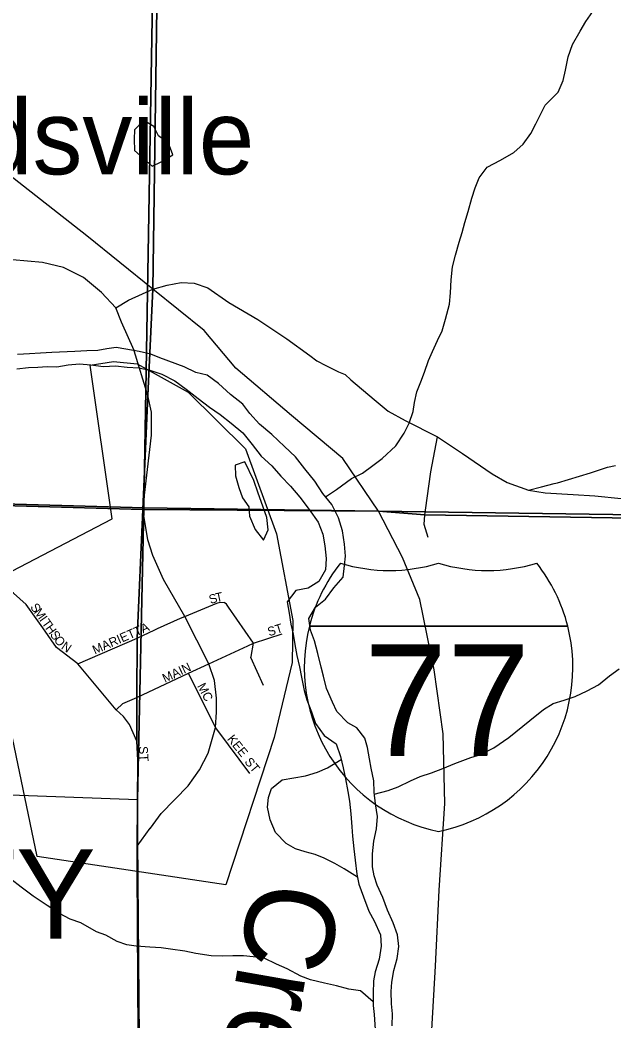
# Model space of a CAD drawing. Extents: x 2043100 to 2470832, y 443715 to 810583.
# Drawn here: x 2256911 to 2260227, y 603498 to 609094 of the extents above; entities that cross this region are included whole.
import ezdxf

# ---------------------------------------------------------------- set-up
doc = ezdxf.new("R2010")
doc.units = 0
for name, color, linetype in [('GM_X_City_Street', 7, 'Continuous'), ('GM_X_City_Street_Text', 7, 'Continuous'), ('GM_X_Corporation', 7, 'Continuous'), ('GM_X_Corporation_Text', 7, 'Continuous'), ('GM_X_County_Road', 7, 'Continuous'), ('GM_X_Interstate_Location', 7, 'Continuous'), ('GM_X_Interstate_Route', 7, 'Continuous'), ('GM_X_Interstate_Shield', 7, 'Continuous'), ('GM_X_Major_River', 7, 'Continuous'), ('GM_X_Major_River_Text', 7, 'Continuous'), ('GM_X_Minor_Lake', 7, 'Continuous'), ('GM_X_Minor_River', 7, 'Continuous'), ('GM_X_Section', 7, 'Continuous'), ('GM_X_State_Route', 7, 'Continuous'), ('GM_X_Township', 7, 'Continuous'), ('GM_X_Township_Road', 7, 'Continuous'), ('GM_X_Unincorporated_Text', 7, 'Continuous')]:
    doc.layers.add(name, color=color, linetype=linetype)

msp = doc.modelspace()

# ---------------------------------------------------------------- linework, layer by layer
at = {"layer": 'GM_X_City_Street'}
for points in [[(2257564.9, 604475.8), (2257568.4, 604957), (2257562.2, 605061.7), (2257521.1, 605154.9), (2257489.2, 605199.6), (2257447, 605238.5), (2257232.7, 605495.2), (2257113.4, 605585.9), (2257038.7, 605696.3), (2256945.6, 605826.2), (2256874.1, 605890.6), (2256771.9, 605965)], [(2257807.1, 605749.5), (2257831, 605760.2), (2258008.9, 605834.3), (2258028.7, 605839.1), (2258051.1, 605837.3)], [(2258201.4, 605536.5), (2258214.9, 605609.5), (2258075.5, 605812.1), (2258063.3, 605828.9), (2258051.1, 605837.3)], [(2257664, 605684.9), (2257679, 605691.9), (2257807.1, 605749.5)], [(2257232.7, 605495.2), (2257565.4, 605638.9), (2257664, 605684.9)], [(2258182.3, 605594.5), (2258214.9, 605609.5), (2258375.3, 605662.9)], [(2257447, 605238.5), (2257484.7, 605273.8), (2257563.6, 605306.8), (2257852.2, 605442.2), (2257964.1, 605494.1), (2258182.3, 605594.5)], [(2258270.3, 605373.8), (2258200.2, 605529.8), (2258201.4, 605536.5)], [(2258015.5, 605121.9), (2258002.4, 605139.6), (2257852.2, 605442.2)], [(2258194.2, 604881), (2258015.5, 605121.9)]]:
    msp.add_lwpolyline(points, dxfattribs=at)
at = {"layer": 'GM_X_Corporation'}
msp.add_lwpolyline([(2257301.8, 607165), (2257433.2, 607184.9), (2257564.2, 607172.1), (2257849.7, 607012.8), (2258169.6, 606695.9), (2258342.8, 606220.8), (2258433.8, 605737.6), (2258429.9, 605502.8), (2258330.3, 605083.1), (2258060.4, 604260), (2257007.1, 604418.1), (2256691.4, 605923.2), (2257425.1, 606304.7)], close=True, dxfattribs=at)
at = {"layer": 'GM_X_County_Road'}
for points in [[(2257445.3, 607484.8), (2257516.4, 607527.1), (2257653.2, 607589.5)], [(2257653.2, 607589.5), (2257732.4, 607611.6), (2257810.2, 607626.4), (2257882.7, 607622.6), (2257958.9, 607596.6), (2258076.7, 607515.3), (2258238.4, 607420), (2258400.4, 607310.8), (2258528.5, 607218.5), (2258568.6, 607189.6), (2258619.1, 607162.5), (2258689.7, 607127.7), (2258726, 607112.3), (2258758.5, 607082.9), (2258888.5, 606972.2), (2258966.2, 606906.6), (2259061.2, 606854.8), (2259242.5, 606763.3), (2259382.4, 606670), (2259548.1, 606557.8), (2259631, 606509.4), (2259750.6, 606465.9), (2259843.4, 606450.7), (2259998.9, 606442.1), (2260121.5, 606433.5), (2260267.5, 606419.4)]]:
    msp.add_lwpolyline(points, dxfattribs=at)
at = {"layer": 'GM_X_Interstate_Route'}
msp.add_lwpolyline([(2259770.8, 601088.8), (2259641.3, 601435.9), (2259503.5, 601805.7), (2259377.8, 602171.6), (2259279.7, 602589.9), (2259219.7, 603030.6), (2259205, 603351.3), (2259231.4, 603804.8), (2259251.9, 604230.1), (2259282.1, 604713.7), (2259272.8, 605102.6), (2259223.5, 605461.2), (2259144.1, 605855), (2259047.4, 606089.8), (2258912.7, 606347.4), (2258714.1, 606642.4), (2258427.4, 606882.3), (2258115.4, 607148.3), (2257938.4, 607358.7), (2257653.2, 607589.5), (2257284.2, 607886.6), (2256834.5, 608239.7), (2256820.8, 608248.8)], dxfattribs=at)
at = {"layer": 'GM_X_Interstate_Shield'}
for p, q in [((2258526.6, 605706.1), (2259969.4, 605706.1)), ((2259969.4, 605706.1), (2258526.6, 605706.1)), ((2259969.4, 605706.1), (2258526.6, 605706.1))]:
    msp.add_line(p, q, dxfattribs=at)
for centre, start, end in [((2259435.5, 605476.2), 141.669, 165.8066), ((2258974.1, 606954.3), 253.0091, 286.9909), ((2259522, 606954.3), 253.0091, 286.9909), ((2259060.5, 605476.2), 14.1934, 38.331), ((2259435.5, 605476.2), 165.8066, 258.463), ((2259060.5, 605476.2), 281.537, 14.1934)]:
    msp.add_arc(centre, 937.5, start, end, dxfattribs=at)
at = {"layer": 'GM_X_Major_River'}
for points in [[(2258989, 603470.8), (2258990.2, 603538.9), (2258985.5, 603594.9), (2258982.8, 603663), (2258986.2, 603715.1), (2258997.4, 603781.3), (2259016.7, 603847.7), (2259026, 603913.9), (2259019.2, 603979.9), (2258994.3, 604047.7), (2258963.5, 604117.4), (2258936.6, 604189.2), (2258905.7, 604256.9), (2258889.1, 604308.8), (2258878.4, 604360.7), (2258879.6, 604432.9), (2258886.8, 604503), (2258902, 604573.3), (2258907.3, 604641.5), (2258896.4, 604711.4), (2258887.7, 604777.4), (2258886.9, 604841.5), (2258872.1, 604911.4), (2258861.4, 604963.4), (2258850.7, 605027.3), (2258836, 605079.2), (2258791.3, 605136.8), (2258740.8, 605164.2), (2258680, 605227.6), (2258655.3, 605281.4), (2258622.3, 605357.1), (2258605.5, 605425), (2258592.9, 605476.9), (2258574, 605552.8), (2258555.1, 605622.7), (2258532.4, 605682.5), (2258523.6, 605748.5), (2258560.9, 605811), (2258616.6, 605855.7), (2258663.9, 605920.4), (2258715.4, 605979.1), (2258722.6, 606045.2), (2258728, 606097.4), (2258723.3, 606163.4), (2258712.4, 606237.4), (2258689.5, 606311.2), (2258652.5, 606384.9), (2258601.7, 606446.4), (2258556.8, 606516), (2258501.9, 606585.4), (2258449, 606652.9), (2258388.1, 606710.3), (2258317.2, 606777.5), (2258248.4, 606834.8), (2258193.6, 606894.2), (2258154.9, 606945.9), (2258086.1, 607001.1), (2258019.2, 607062.4), (2257956.5, 607107.8), (2257892.2, 607123), (2257827.7, 607154.3), (2257690.8, 607204.8), (2257640.4, 607226.2), (2257576.1, 607241.5), (2257501.8, 607254.6), (2257447.5, 607264), (2257395.5, 607255.4), (2257345.5, 607246.8), (2257283.4, 607244.1), (2257217.3, 607241.3), (2257089, 607235.8), (2257024.9, 607231), (2256962.8, 607228.3), (2256896.7, 607223.5)], [(2256893.6, 607143.3), (2256957.7, 607152.1), (2257009.8, 607152.7), (2257061.9, 607157.3), (2257116, 607156), (2257180, 607166.7), (2257242.1, 607171.5), (2257306.3, 607166.2), (2257376.6, 607157), (2257444.7, 607159.8), (2257509, 607152.6), (2257573.2, 607149.3), (2257635.4, 607136), (2257701.9, 607114.8), (2257774.5, 607077.6), (2257839.2, 607030.3), (2257905.9, 606979), (2257968.6, 606929.7), (2258029.2, 606888.3), (2258089.9, 606840.9), (2258154.7, 606785.6), (2258207.6, 606720.2), (2258256.5, 606656.6), (2258317.2, 606601.3), (2258368, 606543.8), (2258420.8, 606488.3), (2258473.6, 606426.9)], [(2258473.6, 606426.9), (2258524.5, 606357.4), (2258575.5, 606285.9), (2258602.3, 606220.1), (2258613.1, 606154.1), (2258619.9, 606084.1), (2258616.7, 606020), (2258579.3, 605955.4), (2258519.6, 605918.7), (2258451.6, 605903.9), (2258402.2, 605841.2), (2258413, 605777.2), (2258423.7, 605717.3), (2258436.4, 605661.4), (2258445.1, 605603.4), (2258455.8, 605541.4), (2258470.6, 605477.5), (2258483.3, 605419.6), (2258498.2, 605345.6), (2258512.8, 605293.8), (2258537.6, 605225.9), (2258560.4, 605162.1), (2258609.3, 605094.6), (2258676, 605047.3), (2258700.9, 604977.5), (2258715.7, 604913.6), (2258728.4, 604851.7), (2258741.3, 604781.7), (2258749.9, 604727.7), (2258758.8, 604655.8), (2258763.6, 604583.7), (2258768.2, 604531.7), (2258775.1, 604459.7), (2258781.8, 604397.7), (2258790.7, 604319.7), (2258803.4, 604263.7), (2258828.3, 604191.9), (2258859.3, 604112.2), (2258888, 604058.4), (2258922.9, 603980.7), (2258927.7, 603916.7), (2258916.5, 603844.5), (2258893.3, 603772.1), (2258883.8, 603721.9), (2258882.7, 603651.8), (2258883.4, 603585.7), (2258888, 603533.7), (2258893, 603449.7)]]:
    msp.add_lwpolyline(points, dxfattribs=at)
at = {"layer": 'GM_X_Minor_Lake'}
for points in [[(2257620.4, 608520.2), (2257599.5, 608532.3), (2257549.6, 608480), (2257547.8, 608427.9), (2257550.1, 608363.8), (2257648.7, 608276.1)], [(2257648.7, 608276.1), (2257698.7, 608300.4), (2257764.7, 608340.8), (2257740.4, 608404.7), (2257684, 608446.5), (2257657.8, 608498.5), (2257620.4, 608520.2)], [(2258165.3, 606624), (2258111.2, 606605.8), (2258113.5, 606545.7), (2258131.9, 606479.7), (2258152.2, 606423.7), (2258188.5, 606371.8), (2258192.7, 606319.7), (2258223.1, 606245.8), (2258269.5, 606185.9), (2258289.5, 606227.7)], [(2258289.5, 606227.7), (2258297.3, 606244.1), (2258289, 606312.1), (2258266.7, 606376.1), (2258240.3, 606448.1), (2258215.9, 606520.1), (2258165.3, 606624)]]:
    msp.add_lwpolyline(points, dxfattribs=at)
at = {"layer": 'GM_X_Minor_River'}
for points in [[(2258617.1, 606427.7), (2258677.9, 606469.7), (2258761.7, 606530.3), (2258823.7, 606560.7), (2258881.5, 606603.2), (2258933.4, 606643.6), (2259009.1, 606714.2), (2259056.8, 606784.6), (2259084.5, 606840.8), (2259106.1, 606905.1), (2259113.8, 606955.2), (2259127.4, 607015.3), (2259149.1, 607071.6), (2259168.8, 607125.8), (2259192.4, 607190), (2259214.1, 607240.2), (2259241.8, 607302.5), (2259267.5, 607356.7), (2259287.1, 607421), (2259308.6, 607505.2), (2259314.2, 607569.3), (2259317.8, 607641.5), (2259325.3, 607713.6), (2259342.9, 607779.8), (2259362.5, 607852.1), (2259380.2, 607906.3), (2259393.8, 607962.4), (2259413.5, 608022.6), (2259433, 608098.9), (2259452.7, 608155.1), (2259474.4, 608211.3), (2259520.1, 608271.7), (2259594, 608310.2), (2259667.9, 608352.8), (2259719.7, 608399.2), (2259763.4, 608459.6), (2259791.2, 608513.8), (2259842.6, 608618.3), (2259916.3, 608690.9), (2259943.9, 608755.2), (2259957.6, 608813.3), (2259971.1, 608887.5), (2259996.7, 608957.8), (2260038.3, 609032.2), (2260070.1, 609086.5), (2260109.8, 609140.8)], [(2258889.1, 604766.4), (2258965.7, 604787.2), (2259021.7, 604807.6), (2259091.6, 604840.1), (2259145.6, 604864.5), (2259207.6, 604885), (2259271.6, 604909.4), (2259339.6, 604937.9), (2259427.6, 604970.5), (2259477.6, 604986.9), (2259557.5, 605025.4), (2259641.3, 605082.1), (2259757, 605178.9), (2259834.8, 605239.5), (2259888.7, 605273.9), (2259948.7, 605292.4), (2260010.7, 605312.8), (2260078.7, 605343.3), (2260140.6, 605377.7), (2260202.4, 605428.2), (2260256.3, 605466.6)], [(2258794.7, 604302), (2258720, 604349), (2258669.6, 604378.8), (2258609.3, 604408.4), (2258559.1, 604428.1), (2258502.8, 604443.8), (2258448.6, 604461.4), (2258396.3, 604491.1), (2258337.7, 604552.8), (2258307.2, 604622.7), (2258292.7, 604692.7), (2258298.3, 604746.8), (2258314.1, 604797), (2258373.9, 604845.5), (2258439.9, 604857.9), (2258504, 604868.3), (2258572.1, 604888.8), (2258628, 604913.2), (2258704.8, 604960.9)], [(2258883.2, 603605.1), (2258812.7, 603666.8), (2258746.4, 603676.3), (2258678.2, 603693.9), (2258611.9, 603709.5), (2258533.6, 603729), (2258479.3, 603748.7), (2258402.9, 603790.2), (2258342.6, 603815.9), (2258274.2, 603849.5), (2258212, 603857.1), (2258157.8, 603862.7), (2258099.7, 603862.3), (2258043.6, 603860), (2257977.4, 603861.6), (2257893.1, 603875), (2257830.9, 603888.6), (2257750.6, 603900.1), (2257698.4, 603907.8), (2257636.2, 603911.4), (2257560, 603916.9), (2257507.9, 603924.6), (2257453.6, 603942.2), (2257389.2, 603977.9), (2257337, 603997.5), (2257250.4, 604047.1), (2257190.2, 604066.7), (2257131.8, 604098.3), (2257061.4, 604143.9), (2256984.8, 604195.5), (2256916.3, 604247.1), (2256859.9, 604290.8)]]:
    msp.add_lwpolyline(points, dxfattribs=at)
at = {"layer": 'GM_X_Section'}
for points in [[(2257692.8, 611847.6), (2257691.4, 611621.5), (2257601.2, 606366.3), (2252357.3, 606516.7), (2252408.2, 612055.5)], [(2264172.3, 611601.8), (2264155, 606271.4), (2263756.8, 606278.7), (2257601.2, 606366.3), (2257691.4, 611621.5)], [(2252357.3, 606516.7), (2257601.2, 606366.3), (2257566.4, 604734.7), (2252340.1, 604925.8)], [(2263756.8, 606278.7), (2263608.5, 601036.8), (2257596.4, 601170.1), (2257566.4, 604734.7), (2257601.2, 606366.3)]]:
    msp.add_lwpolyline(points, close=True, dxfattribs=at)
at = {"layer": 'GM_X_State_Route'}
for points in [[(2257548.1, 607244.4), (2257547.8, 607245.7), (2257477, 607404.3), (2257445.3, 607484.8), (2257364.7, 607570.2), (2257265.6, 607654.2), (2257154.1, 607710), (2257035.2, 607737.9), (2256447.9, 607789.9), (2256142.1, 607779.8), (2255626.9, 607853.6), (2255365.4, 607876.5), (2255240.4, 607936.1), (2255093, 608061.8), (2255024, 608187.8), (2254986.1, 608298.2), (2254964.9, 608360), (2254950, 608630.3), (2254954.9, 608771.1), (2254941.9, 608895.4), (2254933.9, 608971.6), (2254911.1, 609111.8)], [(2257624.6, 606994.4), (2257548.1, 607244.4)], [(2257645.4, 606841.8), (2257645.4, 606901.6), (2257624.6, 606994.4)], [(2257637.5, 604575.2), (2257638.6, 604576.6), (2257698.6, 604658.3), (2257850.5, 604812.8), (2257913, 604902.1), (2257961.6, 604995.3), (2257983.4, 605073), (2258002.4, 605139.6), (2258007.5, 605223.8), (2258007.6, 605302.2), (2257995.9, 605401.2), (2257964.1, 605494.1), (2257831, 605760.2), (2257711.2, 605967), (2257651.5, 606100), (2257624.6, 606187.9), (2257596.4, 606358.1), (2257645.4, 606772.3), (2257645.4, 606841.8)], [(2257565.6, 604340.8), (2257564.9, 604475.8), (2257637.5, 604575.2)], [(2258276.4, 601525.3), (2258023.3, 601631.9), (2257861.5, 601831.6), (2257727.6, 602079.7), (2257694.1, 602299), (2257614, 602487), (2257579.2, 602655.8), (2257574, 602803.7), (2257565.6, 604340.8)]]:
    msp.add_lwpolyline(points, dxfattribs=at)
at = {"layer": 'GM_X_Township'}
for points in [[(2258081.3, 633732.5), (2257992.6, 628603.2), (2257760.5, 615186.1), (2257653.2, 607589.5), (2257624.6, 606994.4), (2257596.4, 606358.1), (2253890.2, 606463.4), (2249021.7, 606637.8), (2248304.7, 606663.3), (2243521.3, 606786.8), (2239722.4, 606909.9), (2234400.7, 607082.4), (2233675.1, 607105.9), (2233758.1, 612789.2), (2233874.4, 620743.5), (2233877.9, 620982.4), (2233882.7, 621311.5), (2233884.4, 621427.4), (2233890.3, 621836.9), (2233896.9, 622286.3), (2233904.3, 622790.6), (2233907.5, 623014), (2234072.5, 630720.1), (2234171.5, 633589.1)], [(2272583, 606236.7), (2262194.9, 606279.1), (2259171.6, 606328.3), (2258912.7, 606347.4), (2257596.4, 606358.1), (2257624.6, 606994.4), (2257653.2, 607589.5), (2257760.5, 615186.1), (2257992.6, 628603.2), (2258081.3, 633732.5)], [(2234400.7, 607082.4), (2239722.4, 606909.9), (2243521.3, 606786.8), (2248304.7, 606663.3), (2249021.7, 606637.8), (2253890.2, 606463.4), (2257596.4, 606358.1), (2257565.4, 605638.9), (2257563.6, 605306.8), (2257562.2, 605061.7), (2257568.4, 604957), (2257564.9, 604475.8), (2257574, 602803.7), (2257579.2, 602655.8), (2257603, 601401.2), (2257611.2, 601163.6), (2257605.5, 595412.8)], [(2271279.8, 595728.8), (2265161.1, 595808.6), (2263459.7, 595834.9), (2263491.4, 596564.4), (2263552.9, 601003.2), (2261734.4, 601044.3), (2261076.2, 601059.3), (2259770.8, 601088.8), (2258944.2, 601107.5), (2257611.2, 601163.6), (2257603, 601401.2), (2257579.2, 602655.8), (2257574, 602803.7), (2257564.9, 604475.8), (2257568.4, 604957), (2257562.2, 605061.7), (2257563.6, 605306.8), (2257565.4, 605638.9), (2257596.4, 606358.1), (2258912.7, 606347.4), (2259171.6, 606328.3), (2262194.9, 606279.1), (2272583, 606236.7)]]:
    msp.add_lwpolyline(points, dxfattribs=at)
at = {"layer": 'GM_X_Township_Road'}
for points in [[(2259175, 606353.1), (2259204.5, 606568.2), (2259242.5, 606763.3)], [(2259894.1, 606502), (2259912.6, 606506.6), (2260096.5, 606563.4), (2260190.5, 606593.9), (2260236.5, 606604.1)], [(2259750.6, 606465.9), (2259822.1, 606483.8), (2259894.1, 606502)], [(2259189, 606200.3), (2259168.2, 606272.9), (2259171.6, 606328.3), (2259175, 606353.1)]]:
    msp.add_lwpolyline(points, dxfattribs=at)

# ---------------------------------------------------------------- texts
at = {"layer": 'GM_X_City_Street_Text'}
for s, rotation, p in [('S', 18.6337, (2257975.3, 605828.4)), ('T', 11.6635, (2258007.1, 605839.3)), ('S', 305.5694, (2256965.1, 605812)), ('M', 305.5694, (2256985.6, 605783.4)), ('I', 305.5792, (2257016.3, 605740.4)), ('T', 305.5827, (2257029.1, 605722.5)), ('H', 305.5758, (2257049.6, 605693.9)), ('S', 305.5694, (2257075.2, 605658.1)), ('MARIETTA', 23.7193, (2257328.3, 605546.7)), ('ST', 17.3587, (2258301.6, 605648.3)), ('O', 308.0186, (2257097, 605627.6)), ('N', 326.0596, (2257136.7, 605581.3)), ('MAIN', 25.1993, (2257719.7, 605388.2)), ('MC', 297.7581, (2257898.4, 605371.2)), ('KEE', 308.9883, (2258064.6, 605073.4)), ('ST', 273.365, (2257573.8, 605033.2)), ('ST', 309.8181, (2258161.4, 604945.9))]:
    msp.add_text(s, height=50, rotation=rotation, dxfattribs=at).set_placement(p)
at = {"layer": 'GM_X_Corporation_Text'}
msp.add_text('DEXTER CITY', height=500, rotation=0, dxfattribs=at).set_placement((2252913.3, 603958.1))
at = {"layer": 'GM_X_Interstate_Location'}
for s in ['.', '-', ',']:
    msp.add_text(s, height=0.0000833, dxfattribs=at).set_placement((2259248, 605307.7))
msp.add_text('77', height=0.0000833, rotation=0, dxfattribs=at).set_placement((2259043.4, 605100.2))
at = {"layer": 'GM_X_Interstate_Shield'}
msp.add_text('77', height=625, dxfattribs=at).set_placement((2258830.7, 604979.6))
at = {"layer": 'GM_X_Major_River_Text'}
msp.add_text('Creek', height=499.95, rotation=260.0005, dxfattribs=at).set_placement((2258215.1, 604300.8))
at = {"layer": 'GM_X_Unincorporated_Text'}
msp.add_text('Moundsville', height=416.667, rotation=0, dxfattribs=at).set_placement((2255277, 608231.3))

doc.saveas('drawing.dxf')
